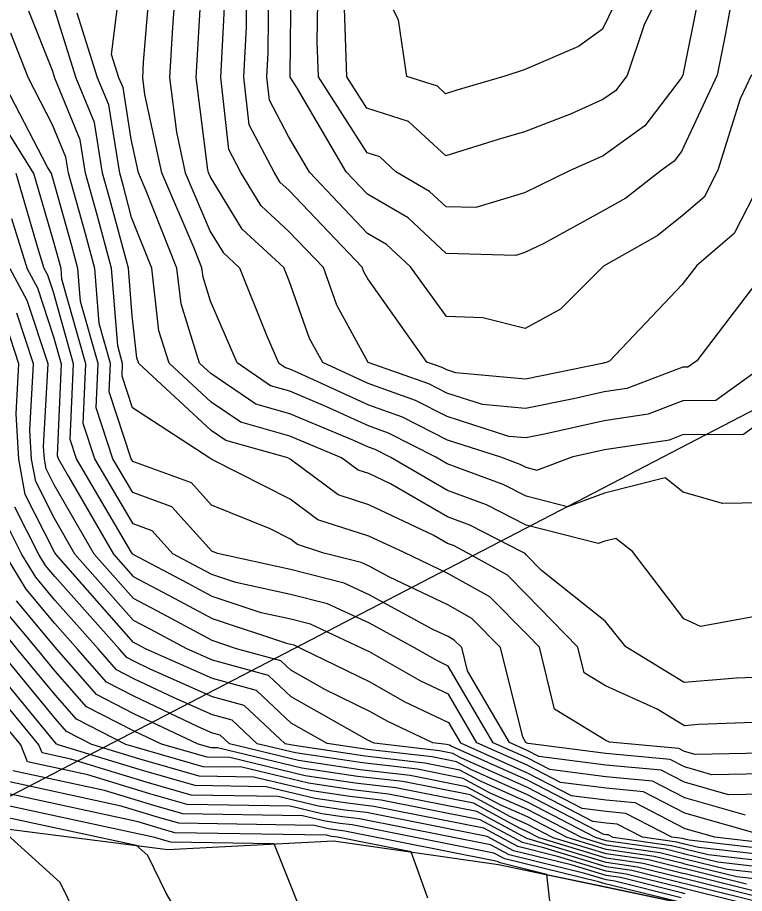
# Model space of a CAD drawing. Extents: x 42655 to 43811, y -141820 to -141156.
# Drawn here: x 42751.3 to 42798.3, y -141770 to -141713.3 of the extents above; entities that cross this region are included whole.
import ezdxf

# ---------------------------------------------------------------- set-up
doc = ezdxf.new("R2010")
doc.units = 0
for name, color, linetype in [('D-STR-HTXT', 7, 'Continuous'), ('ZE_HICN', 7, 'Continuous'), ('ZE_LWCN', 7, 'Continuous'), ('地形', 7, 'Continuous'), ('現況道路ﾊｯﾁ', 7, 'Continuous')]:
    doc.layers.add(name, color=color, linetype=linetype)

msp = doc.modelspace()

# ---------------------------------------------------------------- linework, layer by layer
at = {"layer": 'D-STR-HTXT'}
msp.add_lwpolyline([(42724.63, -141777.236), (42816.396, -141729.579)], dxfattribs=at)
at = {"layer": 'ZE_HICN'}
for points in [[(42799.454, -141744.678), (42796.91, -141744.733), (42794.362, -141743.999), (42793.198, -141743.073), (42789.274, -141744.053), (42786.872, -141744.947), (42784.187, -141744.259), (42782.711, -141743.501), (42779.088, -141742.164), (42778.355, -141741.738), (42775.291, -141740.177), (42773.989, -141739.713), (42771.236, -141738.444), (42768.89, -141737.466), (42767.657, -141737.116), (42765.48, -141735.635), (42763.774, -141731.641), (42763.28, -141730.073), (42763.212, -141729.483), (42762.71, -141728.216), (42760.619, -141723.333), (42759.516, -141718.256), (42759.378, -141717.176), (42759.437, -141716.179), (42759.85, -141711.011)], [(42798.769, -141716.992), (42798.047, -141718.552), (42796.604, -141723.165), (42795.71, -141724.91), (42794.279, -141726.137), (42792.676, -141727.398), (42789.206, -141729.362), (42786.421, -141732.15), (42784.136, -141733.407), (42781.393, -141732.717), (42779.044, -141732.625), (42776.71, -141729.421), (42775.146, -141727.96), (42773.931, -141727.252), (42770.162, -141723.288), (42768.813, -141720.978), (42767.576, -141718.623), (42767.412, -141717.138), (42767.491, -141715.568), (42767.533, -141710.975)], [(42799.535, -141762.213), (42796.212, -141762.28), (42794.445, -141761.774), (42793.506, -141761.289), (42789.352, -141760.904), (42784.317, -141760.266), (42784.261, -141760.237), (42784.176, -141760.199), (42783.975, -141759.855), (42782.544, -141754.044), (42780.689, -141752.17), (42779.131, -141751.296), (42775.348, -141749.506), (42774.031, -141748.788), (42773.514, -141748.548), (42771.11, -141747.935), (42769.397, -141747.384), (42768.934, -141747.038), (42767.631, -141746.376), (42763.836, -141744.843), (42762.528, -141743.387), (42758.734, -141742.011), (42758.627, -141741.83), (42757.2, -141737.506), (42757.282, -141735.674), (42756.555, -141733.088), (42756.273, -141729.516), (42755.617, -141727.048), (42754.575, -141723.361), (42754.409, -141722.327), (42753.545, -141720.233), (42751.985, -141717.21), (42750.837, -141714.299)], [(42799.92, -141767.11), (42794.738, -141766.522), (42794.467, -141766.455), (42794.458, -141766.453), (42794.306, -141766.415), (42793.628, -141766.318), (42790.651, -141764.781), (42789.37, -141764.662), (42787.817, -141764.465), (42784.272, -141762.626), (42779.343, -141760.427), (42779.232, -141760.367), (42779.046, -141760.33), (42778.147, -141760.227), (42775.231, -141758.844), (42774.075, -141758.186), (42771.203, -141756.789), (42768.974, -141755.524), (42768.314, -141754.906), (42765.448, -141754.124), (42763.877, -141753.603), (42760.658, -141751.872), (42758.776, -141750.875), (42756.237, -141748.004), (42753.653, -141743.53), (42753.125, -141742.489), (42753.01, -141741.856), (42752.965, -141741.037), (42753.25, -141735.692), (42751.892, -141731.601), (42750.789, -141729.541)], [(42800.866, -141769.234), (42797.827, -141768.889), (42794.474, -141768.057), (42794.365, -141768.03), (42792.487, -141767.563), (42789.377, -141767.118), (42786.856, -141766.349), (42784.283, -141765.014), (42782.506, -141764.221), (42780.34, -141763.053), (42776.694, -141762.329), (42773.444, -141761.956), (42769.469, -141761.361), (42764.99, -141760.288), (42764.38, -141759.716), (42763.904, -141759.587), (42762.975, -141759.174), (42758.805, -141757.202), (42757.039, -141756.296), (42755.179, -141754.171), (42753.695, -141752.5), (42751.831, -141750.27), (42750.464, -141748.031)], [(42800.917, -141771.257), (42794.482, -141769.659), (42794.273, -141769.607), (42790.668, -141768.712), (42789.374, -141768.527), (42786.22, -141767.564), (42783.664, -141766.934), (42781.449, -141765.739), (42774.342, -141764.327), (42772.63, -141764.131), (42770.535, -141763.817), (42767.357, -141763.056), (42762.764, -141762.981), (42759.364, -141762.013), (42753.906, -141760.34), (42753.783, -141760.277), (42753.731, -141760.217), (42748.778, -141754.201)], [(42777.838, -141770.272), (42776.742, -141767.27), (42771.99, -141766.326), (42771.815, -141766.306), (42771.601, -141766.274), (42771.277, -141766.196), (42761.464, -141766.035), (42760.574, -141765.782), (42759.078, -141765.323), (42749.097, -141763.175)]]:
    msp.add_lwpolyline(points, dxfattribs=at)
at = {"layer": 'ZE_LWCN'}
for points in [[(42799.487, -141751.954), (42795.47, -141752.69), (42794.4, -141752.183), (42791.068, -141747.842), (42789.996, -141746.989), (42789.288, -141747.165), (42788.855, -141747.326), (42784.195, -141746.132), (42781.634, -141744.817), (42779.096, -141743.881), (42775.431, -141741.752), (42774.423, -141741.239), (42773.995, -141741.086), (42773.09, -141740.669), (42768.897, -141738.919), (42766.694, -141738.294), (42763.796, -141736.324), (42763.063, -141735.647), (42761.855, -141731.816), (42761.586, -141729.491), (42759.609, -141724.495), (42759.114, -141723.34), (42758.637, -141721.146), (42758.102, -141717.812), (42757.842, -141717.183), (42757.367, -141715.678), (42757.948, -141711.02)], [(42761.529, -141711.003), (42761.297, -141713.904), (42761.102, -141717.168), (42761.554, -141720.701), (42762.125, -141723.326), (42763.753, -141727.13), (42764.579, -141728.485), (42765.651, -141729.472), (42767.396, -141733.837), (42768.158, -141735.623), (42768.621, -141735.938), (42768.883, -141736.012), (42769.382, -141736.22), (42773.982, -141738.341), (42776.159, -141739.116), (42779.081, -141740.605), (42782.524, -141741.719), (42783.787, -141742.185), (42784.178, -141742.385), (42784.889, -141742.568), (42787.228, -141741.697), (42789.261, -141741.239), (42793.466, -141740.602), (42794.345, -141740.27), (42798.268, -141740.235), (42799.429, -141739.402)], [(42799.357, -141723.946), (42797.663, -141727.253), (42795.236, -141729.334), (42794.299, -141730.559), (42789.585, -141735.523), (42789.317, -141735.624), (42789.235, -141735.637), (42789.122, -141735.662), (42784.151, -141736.674), (42779.642, -141736.273), (42779.06, -141736.085), (42778.763, -141735.933), (42777.767, -141735.578), (42773.944, -141730.19), (42773.694, -141729.735), (42773.588, -141729.435), (42768.829, -141724.463), (42768.281, -141723.958), (42767.879, -141723.299), (42766.265, -141720.225), (42765.924, -141717.145), (42766.09, -141713.886), (42766.116, -141710.982)], [(42797.73, -141710.835), (42797.096, -141714.316), (42796.547, -141717.003), (42794.259, -141721.944), (42793.77, -141722.583), (42792.929, -141723.182), (42790.653, -141724.971), (42789.189, -141725.8), (42785.329, -141727.904), (42784.113, -141728.495), (42783.523, -141728.673), (42779.025, -141728.56), (42776.548, -141726.246), (42773.919, -141724.716), (42772.55, -141723.277), (42769.355, -141717.803), (42768.923, -141717.131), (42768.918, -141716.982), (42768.991, -141710.968)], [(42795.313, -141712.177), (42794.325, -141717.013), (42794.237, -141717.203), (42791.868, -141720.301), (42789.172, -141722.221), (42786.996, -141723.21), (42784.095, -141724.619), (42780.939, -141725.573), (42779.011, -141725.524), (42777.949, -141724.532), (42775.766, -141723.262), (42774.715, -141722.289), (42773.906, -141722.033), (42770.754, -141717.123), (42770.675, -141714.834), (42770.722, -141710.96)], [(42793.231, -141710.856), (42791.834, -141713.753), (42790.722, -141717.03), (42789.966, -141718.019), (42789.155, -141718.596), (42787.115, -141719.523), (42784.077, -141720.679), (42782.383, -141721.177), (42778.996, -141722.24), (42776.582, -141720.007), (42773.893, -141719.153), (42772.584, -141717.114), (42772.432, -141712.686)], [(42790.661, -141710.868), (42789.134, -141714.035), (42787.588, -141715.166), (42784.058, -141716.662), (42782.822, -141717.067), (42779.718, -141717.98), (42778.977, -141718.212), (42778.449, -141717.724), (42776.472, -141717.096), (42775.923, -141713.427), (42774.688, -141710.942)], [(42799.413, -141735.959), (42796.467, -141738.073), (42794.335, -141738.092), (42792.083, -141738.943), (42789.252, -141739.372), (42785.374, -141740.245), (42784.169, -141740.49), (42783.076, -141740.393), (42779.074, -141739.098), (42777.027, -141738.055), (42773.976, -141736.968), (42771.028, -141735.61), (42770.168, -141734.046), (42768.857, -141730.327), (42768.51, -141729.459), (42765.813, -141726.976), (42763.737, -141723.568), (42763.63, -141723.319), (42763.593, -141723.147), (42762.827, -141717.16), (42763.157, -141711.63)], [(42799.52, -141758.878), (42795.346, -141759.04), (42794.432, -141759.115), (42792.684, -141758.048), (42789.332, -141756.527), (42787.954, -141755.683), (42787.549, -141754.021), (42784.216, -141750.621), (42782.979, -141749.371), (42780.342, -141747.892), (42779.481, -141747.45), (42779.112, -141747.314), (42778.175, -141746.769), (42774.012, -141744.82), (42772.019, -141744.179), (42768.91, -141741.86), (42768.759, -141741.783), (42764.766, -141740.651), (42763.813, -141740.003), (42759.119, -141735.665), (42759.004, -141735.301), (42758.69, -141732.586), (42758.448, -141729.506), (42757.259, -141725.039), (42756.782, -141723.351), (42756.255, -141720.069), (42755.069, -141717.196), (42753.507, -141712.246)], [(42799.386, -141730.07), (42795.243, -141735.497), (42794.665, -141735.912), (42794.324, -141735.915), (42790.7, -141737.284), (42789.243, -141737.504), (42787.248, -141737.954), (42784.16, -141738.582), (42781.359, -141738.333), (42779.067, -141737.591), (42777.895, -141736.994), (42773.97, -141735.596), (42771.931, -141731.891), (42771.069, -141729.447), (42768.842, -141727.12), (42767.047, -141725.467), (42765.732, -141723.309), (42764.955, -141721.828), (42764.436, -141717.152), (42764.688, -141712.204)], [(42799.529, -141760.885), (42795.123, -141760.974), (42794.44, -141760.779), (42794.078, -141760.591), (42789.58, -141760.174), (42789.349, -141760.069), (42786.031, -141758.035), (42785.055, -141754.032), (42784.228, -141753.189), (42781.834, -141750.771), (42779.121, -141749.249), (42776.293, -141747.91), (42774.022, -141746.847), (42770.708, -141745.781), (42768.922, -141744.449), (42763.896, -141741.896), (42763.822, -141741.865), (42763.796, -141741.837), (42763.712, -141741.806), (42758.718, -141738.531), (42758.041, -141736.479), (42758.077, -141735.67), (42757.756, -141734.529), (42757.361, -141729.511), (42756.438, -141726.043), (42755.678, -141723.356), (42755.332, -141721.198), (42753.683, -141717.202), (42753.528, -141716.712), (42752.011, -141712.863)], [(42799.506, -141755.971), (42797.802, -141756.037), (42794.419, -141756.314), (42790.638, -141754.006), (42789.313, -141752.342), (42785.198, -141749.067), (42784.204, -141748.053), (42784.123, -141747.972), (42783.951, -141747.875), (42780.558, -141746.134), (42779.104, -141745.597), (42775.409, -141743.451), (42774.003, -141742.792), (42773.33, -141742.576), (42772.245, -141741.767), (42768.903, -141740.372), (42765.73, -141739.473), (42763.805, -141738.164), (42761.091, -141735.656), (42760.429, -141733.558), (42759.96, -141729.499), (42758.661, -141726.215), (42758.081, -141724.035), (42757.886, -141723.346), (42757.178, -141718.94), (42756.456, -141717.189), (42755.133, -141712.997)], [(42798.389, -141764.893), (42794.454, -141763.765), (42792.364, -141762.686), (42789.359, -141762.407), (42785.717, -141761.945), (42784.265, -141761.192), (42782.06, -141760.209), (42779.149, -141755.245), (42778.447, -141754.912), (42776.968, -141754.07), (42774.048, -141752.478), (42771.334, -141751.214), (42768.951, -141750.607), (42765.408, -141749.838), (42763.857, -141749.324), (42763.083, -141748.907), (42761.333, -141747.98), (42759.992, -141746.488), (42758.753, -141746.039), (42756.272, -141741.841), (42755.519, -141739.562), (42755.692, -141735.681), (42754.152, -141730.205), (42754.099, -141729.526), (42753.974, -141729.056), (42753.579, -141727.66), (42752.322, -141723.371), (42748.625, -141717.446)], [(42799.541, -141763.541), (42797.301, -141763.586), (42794.45, -141762.77), (42792.935, -141761.988), (42789.356, -141761.656), (42785.017, -141761.106), (42784.263, -141760.715), (42783.118, -141760.204), (42780.396, -141755.562), (42780.025, -141754.056), (42779.544, -141753.57), (42779.141, -141753.343), (42778.16, -141752.879), (42774.04, -141750.633), (42772.424, -141749.881), (42768.944, -141748.993), (42764.214, -141747.967), (42763.85, -141747.82), (42761.26, -141744.938), (42758.744, -141744.025), (42757.45, -141741.836), (42756.36, -141738.534), (42756.487, -141735.677), (42755.354, -141731.647), (42755.186, -141729.521), (42754.795, -141728.052), (42753.561, -141723.684), (42753.468, -141723.366), (42753.194, -141722.927), (42750.248, -141717.218)], [(42799.478, -141766.199), (42794.459, -141764.761), (42791.793, -141763.384), (42789.363, -141763.159), (42786.417, -141762.785), (42784.268, -141761.67), (42781.003, -141760.214), (42779.158, -141757.068), (42777.375, -141756.222), (42774.057, -141754.334), (42773.547, -141754.086), (42770.243, -141752.547), (42768.959, -141752.22), (42767.048, -141751.805), (42763.863, -141750.75), (42762.274, -141749.895), (42758.762, -141748.035), (42758.725, -141747.992), (42758.64, -141747.846), (42755.094, -141741.847), (42754.679, -141740.589), (42754.897, -141735.685), (42753.595, -141731.054), (42753.233, -141729.962), (42753.002, -141729.531), (42752.649, -141728.402), (42751.176, -141723.377)], [(42750.879, -141726.278), (42751.895, -141729.536), (42752.563, -141730.782), (42753.608, -141733.934), (42754.102, -141735.688), (42753.839, -141741.617), (42753.916, -141741.852), (42754.579, -141742.974), (42757.481, -141747.998), (42758.769, -141749.455), (42761.466, -141750.884), (42763.87, -141752.177), (42768.689, -141753.773), (42768.966, -141753.833), (42769.153, -141753.881), (42769.633, -141754.104), (42774.066, -141756.26), (42776.303, -141757.533), (42779.166, -141758.891), (42779.945, -141760.219), (42784.27, -141762.148), (42787.117, -141763.625), (42789.366, -141763.91), (42791.222, -141764.082), (42794.463, -141765.756), (42796.378, -141766.305), (42799.73, -141766.685)], [(42800.109, -141767.535), (42795.356, -141766.996), (42794.468, -141766.775), (42794.439, -141766.768), (42793.942, -141766.645), (42791.722, -141766.327), (42790.08, -141765.479), (42789.373, -141765.413), (42788.517, -141765.305), (42784.274, -141763.103), (42779.976, -141761.186), (42779.454, -141760.905), (42778.575, -141760.73), (42774.35, -141760.245), (42774.159, -141760.154), (42774.084, -141760.111), (42773.896, -141760.02), (42768.982, -141757.231), (42767.527, -141755.868), (42763.883, -141754.873), (42762.227, -141754.139), (42759.85, -141752.86), (42758.782, -141752.295), (42754.993, -141748.01), (42753.663, -141745.708), (42752.45, -141743.315), (42752.186, -141741.86), (42752.081, -141739.977), (42752.309, -141735.697), (42751.222, -141732.421)], [(42800.298, -141767.96), (42795.974, -141767.469), (42794.47, -141767.096), (42794.421, -141767.084), (42793.578, -141766.874), (42789.816, -141766.336), (42789.509, -141766.177), (42789.377, -141766.165), (42789.217, -141766.144), (42784.277, -141763.581), (42780.608, -141761.945), (42779.676, -141761.442), (42778.105, -141761.13), (42773.933, -141760.651), (42771.317, -141760.259), (42768.99, -141758.938), (42766.741, -141756.83), (42763.888, -141756.052), (42759.604, -141754.151), (42759.041, -141753.848), (42758.789, -141753.714), (42753.749, -141748.015), (42753.673, -141747.885), (42751.774, -141744.141), (42751.361, -141741.864), (42751.197, -141738.916), (42751.369, -141735.701), (42750.552, -141733.24)], [(42800.487, -141768.385), (42796.591, -141767.943), (42794.471, -141767.416), (42794.402, -141767.399), (42793.215, -141767.104), (42789.377, -141766.554), (42788.677, -141766.341), (42784.279, -141764.059), (42781.241, -141762.704), (42779.897, -141761.979), (42777.634, -141761.529), (42773.77, -141761.086), (42769.043, -141760.378), (42768.599, -141760.272), (42765.954, -141757.792), (42763.894, -141757.23), (42759.864, -141755.442), (42758.794, -141754.936), (42758.342, -141754.704), (42757.864, -141754.159), (42753.681, -141749.45), (42753.085, -141748.736), (42752.648, -141748.021), (42751.099, -141744.967)], [(42800.677, -141768.809), (42797.209, -141768.416), (42794.473, -141767.736), (42794.384, -141767.714), (42792.851, -141767.334), (42789.377, -141766.836), (42787.767, -141766.345), (42784.281, -141764.536), (42781.873, -141763.463), (42780.119, -141762.516), (42777.164, -141761.929), (42773.607, -141761.521), (42769.256, -141760.869), (42766.795, -141760.28), (42765.167, -141758.754), (42763.899, -141758.408), (42761.419, -141757.308), (42758.8, -141756.069), (42757.69, -141755.5), (42756.522, -141754.165), (42753.688, -141750.975), (42752.458, -141749.503), (42751.556, -141748.026), (42750.423, -141745.793)], [(42798.445, -141769.363), (42794.476, -141768.377), (42794.347, -141768.345), (42792.123, -141767.793), (42789.376, -141767.4), (42785.946, -141766.354), (42784.285, -141765.492), (42783.138, -141764.98), (42780.562, -141763.591), (42776.223, -141762.728), (42773.281, -141762.391), (42769.683, -141761.852), (42764.221, -141760.545), (42763.804, -141760.538), (42762.961, -141760.298), (42758.81, -141758.335), (42756.388, -141757.093), (42753.837, -141754.178), (42753.702, -141754.026), (42751.204, -141751.036)], [(42799.063, -141769.836), (42794.477, -141768.698), (42794.328, -141768.661), (42791.759, -141768.023), (42789.376, -141767.681), (42785.036, -141766.358), (42784.288, -141765.97), (42783.771, -141765.739), (42780.784, -141764.128), (42775.753, -141763.128), (42773.118, -141762.826), (42769.896, -141762.343), (42765.005, -141761.173), (42763.544, -141761.149), (42760.595, -141760.309), (42758.816, -141759.468), (42755.737, -141757.889), (42753.709, -141755.572), (42752.566, -141754.184), (42750.577, -141751.803)], [(42799.681, -141770.31), (42794.479, -141769.018), (42794.31, -141768.976), (42791.396, -141768.252), (42789.375, -141767.963), (42784.449, -141766.461), (42784.238, -141766.409), (42781.005, -141764.665), (42775.283, -141763.528), (42772.955, -141763.261), (42770.109, -141762.834), (42765.789, -141761.801), (42763.284, -141761.759), (42758.88, -141760.506), (42758.274, -141760.32), (42755.086, -141758.685), (42753.716, -141757.12), (42751.304, -141754.189), (42749.95, -141752.569)], [(42800.299, -141770.783), (42794.48, -141769.338), (42794.291, -141769.292), (42791.032, -141768.482), (42789.375, -141768.245), (42785.334, -141767.013), (42783.951, -141766.672), (42781.227, -141765.202), (42774.812, -141763.928), (42772.793, -141763.696), (42770.322, -141763.326), (42766.573, -141762.428), (42763.024, -141762.37), (42759.122, -141761.259), (42756.09, -141760.33), (42754.435, -141759.481), (42753.723, -141758.669), (42750.041, -141754.195)], [(42794.483, -141769.979), (42794.254, -141769.922), (42790.304, -141768.941), (42789.374, -141768.808), (42787.105, -141768.116), (42783.377, -141767.197), (42781.67, -141766.276), (42773.871, -141764.727), (42772.467, -141764.566), (42770.749, -141764.308), (42768.141, -141763.684), (42762.504, -141763.592), (42759.606, -141762.767), (42754.731, -141761.272), (42752.865, -141760.871), (42752.653, -141760.346), (42748.62, -141755.452)], [(42794.236, -141770.238), (42789.941, -141769.171), (42789.373, -141769.09), (42787.991, -141768.668), (42783.091, -141767.46), (42781.892, -141766.814), (42773.401, -141765.127), (42772.304, -141765.001), (42770.962, -141764.8), (42768.925, -141764.312), (42762.244, -141764.203), (42759.848, -141763.521), (42755.818, -141762.285), (42751.923, -141761.447), (42751.48, -141760.351), (42748.627, -141756.888)], [(42794.217, -141770.553), (42789.577, -141769.401), (42789.373, -141769.372), (42788.876, -141769.22), (42782.804, -141767.723), (42782.113, -141767.351), (42772.931, -141765.526), (42772.141, -141765.436), (42771.175, -141765.291), (42769.709, -141764.94), (42761.984, -141764.813), (42760.09, -141764.274), (42756.904, -141763.298), (42750.981, -141762.023)], [(42785.88, -141771.773), (42785.537, -141768.731), (42782.517, -141767.986), (42782.335, -141767.888), (42772.46, -141765.926), (42771.978, -141765.871), (42771.388, -141765.782), (42770.493, -141765.568), (42761.724, -141765.424), (42760.332, -141765.028), (42757.991, -141764.31), (42750.039, -141762.599)], [(42770.237, -141772.64), (42767.878, -141766.755), (42761.204, -141766.646), (42760.816, -141766.535), (42760.164, -141766.336), (42748.155, -141763.751)], [(42763.158, -141773.782), (42760.898, -141769.944), (42759.71, -141767.515), (42758.983, -141766.86), (42747.213, -141764.326)], [(42756.023, -141773.307), (42754.042, -141769.258), (42750.135, -141765.734)]]:
    msp.add_lwpolyline(points, dxfattribs=at)
at = {"layer": '地形'}
msp.add_lwpolyline([(42724.63, -141765.486), (42731.619, -141764.888), (42745.811, -141765.184), (42761.003, -141767.117), (42771.723, -141766.553), (42782.414, -141768.08), (42789.373, -141769.53), (42802.208, -141772.246), (42811.627, -141778.225), (42817.616, -141787.208), (42821.962, -141791.336), (42831.154, -141795.991), (42837.162, -141794.659)], dxfattribs=at)
at = {"layer": '現況道路ﾊｯﾁ'}
msp.add_lwpolyline([(42724.63, -141772.279), (42724.63, -141765.485), (42731.619, -141764.888), (42745.811, -141765.184), (42761.003, -141767.117), (42771.723, -141766.553), (42782.414, -141768.08), (42802.208, -141772.246)], dxfattribs=at)

doc.saveas('drawing.dxf')
